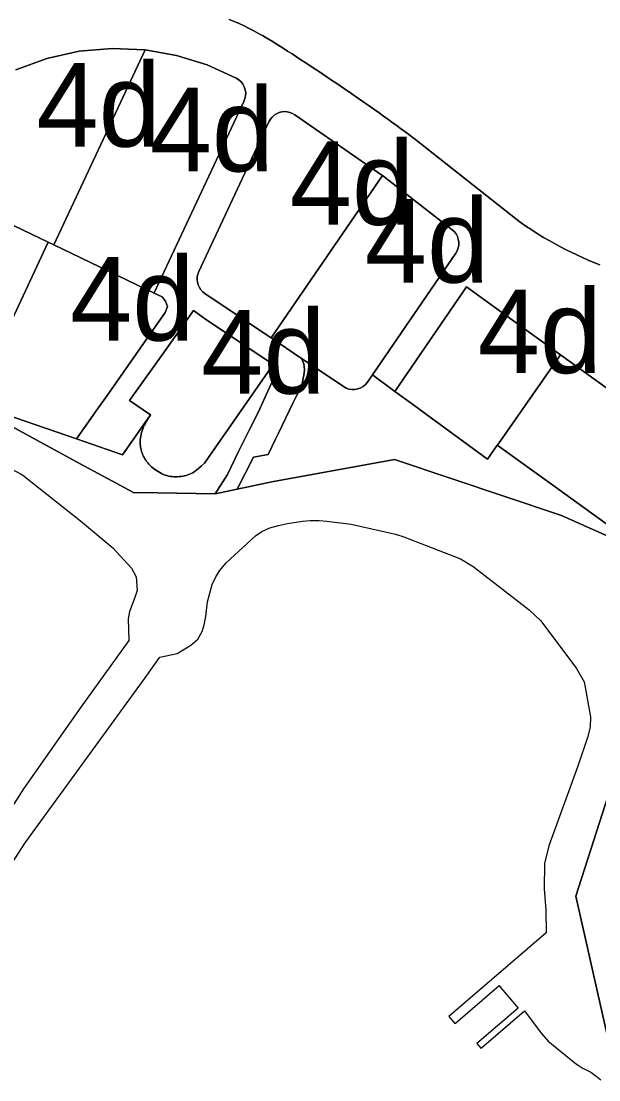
# Model space of a CAD drawing. Extents: x 598968 to 613553, y 4409678 to 4430833.
# Drawn here: x 610049.5 to 610132.5, y 4416323.2 to 4416475.2 of the extents above; entities that cross this region are included whole.
import ezdxf

# ---------------------------------------------------------------- set-up
doc = ezdxf.new("R2010")
doc.units = 0
for name, color, linetype in [('1', 7, 'Continuous'), ('4d. Sector de consolidació - ANNEX III A', 7, 'Continuous'), ('Sòl Rústic Protegit - Alt Nivell de Protecció', 7, 'Continuous')]:
    doc.layers.add(name, color=color, linetype=linetype)

msp = doc.modelspace()

# ---------------------------------------------------------------- linework, layer by layer
at = {"layer": '1'}
for points in [[(610132.5926, 4416440.231), (610131.7561, 4416440.558), (610130.9254, 4416440.8996), (610130.1009, 4416441.2557), (610129.2826, 4416441.6261), (610128.4711, 4416442.0109), (610127.6663, 4416442.4098), (610126.8687, 4416442.8228), (610126.0785, 4416443.2498), (610125.2959, 4416443.6904), (610124.5211, 4416444.1448), (610123.7544, 4416444.6125), (610122.996, 4416445.0938), (610122.4228, 4416445.4719), (610122.2463, 4416445.5883), (610121.5053, 4416446.0957), (610120.7732, 4416446.6162), (610120.7224, 4416446.6563), (610105.9141, 4416458.3593), (610105.7883, 4416458.4555), (610105.1806, 4416458.9042), (610104.5718, 4416459.3515), (610103.962, 4416459.7974), (610103.3511, 4416460.2418), (610102.7391, 4416460.6848), (610102.1262, 4416461.1264), (610101.5123, 4416461.5666), (610100.8973, 4416462.0053), (610100.2812, 4416462.4426), (610099.6642, 4416462.8784), (610099.0461, 4416463.3127), (610098.427, 4416463.7457), (610097.8069, 4416464.1773), (610097.1858, 4416464.6074), (610096.5674, 4416465.0334), (610096.5637, 4416465.036), (610095.9406, 4416465.4631), (610095.3165, 4416465.8888), (610094.6914, 4416466.313), (610094.0654, 4416466.7359), (610093.4384, 4416467.1572), (610092.8103, 4416467.5771), (610092.1813, 4416467.9955), (610091.5514, 4416468.4123), (610090.9205, 4416468.8278), (610090.2885, 4416469.2419), (610089.6556, 4416469.6544), (610089.0218, 4416470.0655), (610088.387, 4416470.475), (610087.7512, 4416470.883), (610087.1145, 4416471.2896), (610086.4768, 4416471.6947), (610086.4709, 4416471.6985), (610085.4143, 4416472.3697), (610085.3286, 4416472.4235), (610084.261, 4416473.055), (610084.1643, 4416473.1121), (610084.0897, 4416473.153), (610083.057, 4416473.7192), (610082.978, 4416473.7625), (610082.8836, 4416473.8104), (610081.8253, 4416474.3474), (610081.7713, 4416474.3742), (610080.5772, 4416474.9334), (610080.5461, 4416474.9475), (610079.374, 4416475.4502)], [(610048.7271, 4416468.1827), (610053.1786, 4416469.8208), (610057.807, 4416470.8587), (610062.5317, 4416471.2787), (610067.2708, 4416471.0733), (610071.7985, 4416470.2809), (610076.1884, 4416468.9175), (610080.3685, 4416467.0053), (610080.7357, 4416466.775), (610081.0577, 4416466.4849), (610081.3247, 4416466.1435), (610081.5293, 4416465.7612), (610081.663, 4416465.3533), (610081.6641, 4416465.3493), (610081.7255, 4416464.9245), (610081.7259, 4416464.9203), (610081.713, 4416464.4914), (610081.7126, 4416464.4872), (610081.626, 4416464.0668), (610081.6249, 4416464.0628), (610081.4659, 4416463.6596), (610068.5903, 4416436.1685), (610068.5894, 4416436.1646), (610069.7499, 4416435.6089), (610070.2116, 4416435.0072), (610070.4966, 4416434.2461), (610070.1788, 4416433.3888), (610062.0485, 4416421.8017), (610060.2633, 4416419.2573), (610059.1597, 4416417.6846), (610059.1538, 4416417.6761), (610057.4463, 4416415.2424), (610057.4303, 4416415.2193), (610057.4388, 4416415.2164), (610064.0459, 4416412.9466), (610065.9489, 4416415.6585), (610068.0516, 4416418.6548), (610068.0713, 4416418.686), (610065.0359, 4416420.7305), (610065.037, 4416420.7341), (610070.691, 4416428.6515), (610074.2161, 4416433.6506), (610075.9486, 4416432.4309), (610085.6497, 4416425.9107), (610085.7833, 4416425.4789), (610085.7844, 4416425.475), (610085.8597, 4416425.1456), (610085.8605, 4416425.1414), (610085.9506, 4416424.6063), (610085.9512, 4416424.6021), (610085.9553, 4416424.563), (610085.9556, 4416424.5587), (610085.9561, 4416424.5193), (610085.956, 4416424.515), (610085.9449, 4416424.4058), (610085.9443, 4416424.4016), (610085.919, 4416424.2947), (610085.9178, 4416424.2907), (610085.7703, 4416423.9108), (610085.5785, 4416423.5246), (610085.3799, 4416423.1254), (610084.434, 4416421.0414), (610083.5044, 4416418.995), (610082.1885, 4416416.3769), (610080.7028, 4416413.4366), (610079.1172, 4416410.1236), (610077.3251, 4416407.3391), (610077.3219, 4416407.3341), (610080.5055, 4416408.0181), (610082.834, 4416412.6052), (610084.974, 4416412.9792), (610086.0267, 4416415.2018), (610086.4306, 4416416.0416), (610088.5669, 4416420.4632), (610088.9726, 4416421.2925), (610089.5309, 4416422.43), (610089.7286, 4416422.8909), (610089.7299, 4416422.8947), (610089.8829, 4416423.3681), (610089.8838, 4416423.3722), (610090.1338, 4416424.6452), (610090.1343, 4416424.6494), (610090.1647, 4416425.1323), (610090.1647, 4416425.1366), (610090.1379, 4416425.6197), (610090.1373, 4416425.6239), (610090.0664, 4416425.9911), (610090.0653, 4416425.995), (610089.9386, 4416426.3471), (610089.7207, 4416426.7883), (610085.3747, 4416429.7099), (610085.2972, 4416429.7617), (610075.866, 4416436.1012), (610075.5579, 4416436.3455), (610075.292, 4416436.6351), (610075.0747, 4416436.9629), (610074.9121, 4416437.3208), (610074.9108, 4416437.3247), (610074.8069, 4416437.6996), (610074.8062, 4416437.7037), (610074.7623, 4416438.0902), (610074.7622, 4416438.0945), (610074.7795, 4416438.483), (610074.7801, 4416438.4872), (610074.8581, 4416438.8683), (610074.8592, 4416438.8722), (610074.9966, 4416439.2363), (610085.0714, 4416460.7482), (610085.2679, 4416461.0972), (610085.5175, 4416461.4103), (610085.8139, 4416461.6795), (610086.1494, 4416461.8981), (610086.5155, 4416462.0603), (610086.9027, 4416462.1622), (610087.3012, 4416462.2009), (610087.7008, 4416462.1754), (610088.0913, 4416462.0866), (610088.4626, 4416461.9366), (610088.8052, 4416461.7293), (610101.2968, 4416453.0907), (610101.3408, 4416453.0576), (610101.3711, 4416453.0343), (610111.3749, 4416445.2573), (610111.6832, 4416444.9731), (610111.9397, 4416444.6414), (610112.1375, 4416444.2716), (610112.269, 4416443.8778), (610112.2701, 4416443.8738), (610112.3338, 4416443.4638), (610112.3343, 4416443.4596), (610112.3288, 4416443.0447), (610112.3284, 4416443.0404), (610112.2536, 4416442.6322), (610112.2526, 4416442.6282), (610112.1096, 4416442.2341), (610111.9023, 4416441.8696), (610099.9267, 4416424.4093), (610099.9255, 4416424.4058), (610103.1506, 4416422.0476), (610103.1558, 4416422.0437), (610113.4383, 4416437.0372), (610118.3088, 4416433.533), (610126.9615, 4416427.307), (610147.4614, 4416412.5563)], [(610042.8139, 4416419.8661), (610057.9495, 4416411.6596), (610061.8607, 4416409.539), (610065.4982, 4416407.5666), (610065.5394, 4416407.5436), (610069.1031, 4416407.4804), (610077.3187, 4416407.3343), (610077.3219, 4416407.3341), (610077.3251, 4416407.3391), (610079.1172, 4416410.1236), (610080.7028, 4416413.4366), (610082.1885, 4416416.3769), (610083.5044, 4416418.995), (610084.434, 4416421.0414), (610085.3799, 4416423.1254), (610085.5785, 4416423.5246), (610085.7703, 4416423.9108), (610085.9178, 4416424.2907), (610085.919, 4416424.2947), (610085.9443, 4416424.4016), (610085.9449, 4416424.4058), (610085.956, 4416424.515), (610085.9561, 4416424.5193), (610085.9556, 4416424.5587), (610085.9553, 4416424.563), (610085.9512, 4416424.6021), (610085.9506, 4416424.6063), (610085.8605, 4416425.1414), (610085.8597, 4416425.1456), (610085.7844, 4416425.475), (610085.7833, 4416425.4789), (610085.6497, 4416425.9107), (610075.834, 4416411.7508), (610075.3956, 4416411.3423), (610075.0147, 4416411.009), (610074.6823, 4416410.7414), (610074.389, 4416410.5301), (610074.1258, 4416410.3656), (610073.8834, 4416410.2384), (610073.6526, 4416410.139), (610073.4242, 4416410.0579), (610073.1908, 4416409.9874), (610072.9515, 4416409.9263), (610072.7071, 4416409.8752), (610072.4586, 4416409.8348), (610072.2067, 4416409.8055), (610071.9524, 4416409.788), (610071.6965, 4416409.7828), (610071.4397, 4416409.7906), (610071.183, 4416409.8119), (610070.9265, 4416409.8471), (610070.6704, 4416409.8968), (610070.415, 4416409.9614), (610070.1604, 4416410.0413), (610069.9068, 4416410.1371), (610069.6543, 4416410.2491), (610069.4032, 4416410.3779), (610069.154, 4416410.5233), (610068.9087, 4416410.6833), (610068.6696, 4416410.8553), (610068.439, 4416411.0364), (610068.2193, 4416411.2242), (610068.0128, 4416411.416), (610067.8218, 4416411.609), (610067.6487, 4416411.8007), (610067.4951, 4416411.9889), (610067.3598, 4416412.174), (610067.2409, 4416412.3569), (610067.1365, 4416412.5385), (610067.0446, 4416412.7196), (610066.9635, 4416412.9011), (610066.8912, 4416413.084), (610066.8257, 4416413.2691), (610066.7657, 4416413.4573), (610066.7116, 4416413.6492), (610066.6643, 4416413.8453), (610066.6247, 4416414.0462), (610066.5939, 4416414.2524), (610066.5726, 4416414.4646), (610066.5619, 4416414.6833), (610066.5626, 4416414.909), (610066.5757, 4416415.1422), (610066.6017, 4416415.3825), (610066.6414, 4416415.6295), (610066.6953, 4416415.8826), (610066.764, 4416416.1414), (610066.8481, 4416416.4055), (610066.9483, 4416416.6743), (610067.0651, 4416416.9473), (610067.198, 4416417.2231), (610067.3418, 4416417.4958), (610067.49, 4416417.7587), (610067.6362, 4416418.0048), (610067.7741, 4416418.2274), (610067.8971, 4416418.4195), (610067.9988, 4416418.5746), (610068.0516, 4416418.6548), (610065.9489, 4416415.6585), (610064.0459, 4416412.9466), (610057.4388, 4416415.2164), (610057.4303, 4416415.2193), (610042.6059, 4416420.3119)], [(610139.4965, 4416398.7178), (610125.304, 4416408.945), (610122.7757, 4416410.767), (610117.9991, 4416414.2089), (610117.872, 4416414.3006), (610116.4722, 4416412.2976), (610107.7032, 4416418.71), (610105.6645, 4416420.2008), (610103.1523, 4416422.0379), (610103.1558, 4416422.0437), (610103.1506, 4416422.0476), (610099.9255, 4416424.4058), (610099.2254, 4416423.3843), (610098.9504, 4416423.0496), (610098.6217, 4416422.7674), (610098.2492, 4416422.5462), (610097.8442, 4416422.3926), (610097.4187, 4416422.3113), (610096.9856, 4416422.3046), (610096.5578, 4416422.3728), (610096.1482, 4416422.5138), (610095.769, 4416422.7233), (610089.8491, 4416426.7027), (610089.7239, 4416426.7862), (610089.7207, 4416426.7883), (610089.9386, 4416426.3471), (610090.0653, 4416425.995), (610090.0664, 4416425.9911), (610090.1373, 4416425.6239), (610090.1379, 4416425.6197), (610090.1647, 4416425.1366), (610090.1647, 4416425.1323), (610090.1343, 4416424.6494), (610090.1338, 4416424.6452), (610089.8838, 4416423.3722), (610089.8829, 4416423.3681), (610089.7299, 4416422.8947), (610089.7286, 4416422.8909), (610089.5309, 4416422.43), (610088.9726, 4416421.2925), (610088.5669, 4416420.4632), (610086.4306, 4416416.0416), (610086.0267, 4416415.2018), (610084.974, 4416412.9792), (610082.834, 4416412.6052), (610080.5055, 4416408.0181), (610085.4692, 4416409.0839), (610103.0921, 4416412.2542), (610127.1088, 4416404.2158), (610138.6786, 4416399.045)], [(610138.6786, 4416399.045), (610127.1088, 4416404.2158), (610103.0921, 4416412.2542), (610085.4692, 4416409.0839), (610080.5055, 4416408.0181), (610077.3219, 4416407.3341), (610077.3187, 4416407.3343), (610069.1031, 4416407.4804), (610065.5394, 4416407.5436), (610065.4982, 4416407.5666), (610061.8607, 4416409.539), (610057.9495, 4416411.6596), (610042.8139, 4416419.8661)], [(610042.9693, 4416413.6144), (610049.4992, 4416410.1748), (610049.701, 4416410.0154), (610057.999, 4416403.4652), (610062.649, 4416399.6054), (610065.3189, 4416396.6556), (610065.9789, 4416395.4457), (610066.1189, 4416393.4658), (610065.8089, 4416392.4658), (610065.049, 4416390.4258), (610064.849, 4416389.3758), (610064.959, 4416386.266), (610058.0492, 4416376.736), (610049.8194, 4416365.016), (610046.3995, 4416359.746)], [(610046.6296, 4416351.9562), (610050.0395, 4416357.2462), (610059.7492, 4416370.6062), (610067.3089, 4416380.9162), (610069.3989, 4416383.8862), (610071.8788, 4416384.4262), (610073.8588, 4416385.6062), (610074.8587, 4416386.4962), (610075.4687, 4416387.5562), (610075.7587, 4416388.5362), (610075.9987, 4416389.7262), (610076.2186, 4416391.8362), (610076.9286, 4416394.3062), (610077.4286, 4416395.4261), (610078.0287, 4416396.3161), (610078.9386, 4416397.4161), (610083.1284, 4416401.3162), (610084.0284, 4416401.9362), (610085.2184, 4416402.4762), (610086.4284, 4416402.8162), (610087.7384, 4416403.0562), (610089.8683, 4416403.3964), (610090.9882, 4416403.5064), (610092.2583, 4416403.5064), (610093.3882, 4416403.4264), (610096.8882, 4416402.9866), (610103.248, 4416401.5468), (610104.448, 4416401.1869), (610112.5778, 4416398.0072), (610114.4178, 4416396.9174), (610114.6118, 4416396.7667), (610122.4377, 4416390.6878), (610124.0976, 4416389.0979), (610129.2575, 4416382.2683), (610130.3474, 4416380.3584), (610131.2475, 4416375.3486), (610131.1975, 4416373.8286), (610130.8375, 4416372.3486), (610129.4576, 4416368.2486), (610125.2477, 4416356.8288), (610124.6678, 4416354.2889), (610124.6178, 4416350.649), (610124.8478, 4416347.6191), (610124.8778, 4416344.3092), (610110.9082, 4416332.329), (610111.7882, 4416331.299), (610111.8682, 4416331.3676), (610118.138, 4416336.7392), (610118.3977, 4416336.4352), (610120.8879, 4416333.5194), (610114.9381, 4416328.4192), (610115.5081, 4416327.7593), (610115.5835, 4416327.8239), (610121.7679, 4416333.1194), (610122.0103, 4416332.8005), (610124.2378, 4416329.8696), (610125.1879, 4416328.7496), (610129.2578, 4416325.4898), (610129.4871, 4416325.3346), (610130.1952, 4416324.8552), (610130.2178, 4416324.8399), (610130.245, 4416324.8263), (610131.2977, 4416324.3), (610132.0759, 4416323.7406), (610132.1714, 4416323.672), (610132.2577, 4416323.61), (610132.7289, 4416323.2222)], [(610133.5819, 4416329.853), (610129.1522, 4416349.6014), (610137.1847, 4416374.6026)], [(610137.1847, 4416374.6026), (610129.1522, 4416349.6014), (610133.5819, 4416329.853)]]:
    msp.add_lwpolyline(points, dxfattribs=at)
msp.add_lwpolyline([(610053.359, 4416443.4559), (610043.3586, 4416448.243), (610032.3247, 4416425.1309), (610036.7302, 4416423.066), (610038.425, 4416422.2716), (610042.5195, 4416420.3524)], close=True, dxfattribs=at)
at = {"layer": '4d. Sector de consolidació - ANNEX III A'}
msp.add_lwpolyline([(610043.3586, 4416448.243), (610053.359, 4416443.4559), (610054.1582, 4416443.0733), (610067.2708, 4416471.0733), (610062.5317, 4416471.2787), (610057.807, 4416470.8587), (610053.1786, 4416469.8208), (610048.7271, 4416468.1827)], dxfattribs=at)
for points in [[(610068.5894, 4416436.1646), (610068.5903, 4416436.1685), (610081.4659, 4416463.6596), (610081.6249, 4416464.0628), (610081.626, 4416464.0668), (610081.7126, 4416464.4872), (610081.713, 4416464.4914), (610081.7259, 4416464.9203), (610081.7255, 4416464.9245), (610081.6641, 4416465.3493), (610081.663, 4416465.3533), (610081.5293, 4416465.7612), (610081.3247, 4416466.1435), (610081.0577, 4416466.4849), (610080.7357, 4416466.775), (610080.3685, 4416467.0053), (610076.1884, 4416468.9175), (610071.7985, 4416470.2809), (610067.2708, 4416471.0733), (610054.1582, 4416443.0733)], [(610101.3711, 4416453.0343), (610101.3408, 4416453.0576), (610101.2968, 4416453.0907), (610088.8052, 4416461.7293), (610088.4626, 4416461.9366), (610088.0913, 4416462.0866), (610087.7008, 4416462.1754), (610087.3012, 4416462.2009), (610086.9027, 4416462.1622), (610086.5155, 4416462.0603), (610086.1494, 4416461.8981), (610085.8139, 4416461.6795), (610085.5175, 4416461.4103), (610085.2679, 4416461.0972), (610085.0714, 4416460.7482), (610074.9966, 4416439.2363), (610074.8592, 4416438.8722), (610074.8581, 4416438.8683), (610074.7801, 4416438.4872), (610074.7795, 4416438.483), (610074.7622, 4416438.0945), (610074.7623, 4416438.0902), (610074.8062, 4416437.7037), (610074.8069, 4416437.6996), (610074.9108, 4416437.3247), (610074.9121, 4416437.3208), (610075.0747, 4416436.9629), (610075.292, 4416436.6351), (610075.5579, 4416436.3455), (610075.866, 4416436.1012), (610085.2972, 4416429.7617), (610085.3747, 4416429.7099), (610085.3757, 4416429.7135)], [(610099.9255, 4416424.4058), (610099.9267, 4416424.4093), (610111.9023, 4416441.8696), (610112.1096, 4416442.2341), (610112.2526, 4416442.6282), (610112.2536, 4416442.6322), (610112.3284, 4416443.0404), (610112.3288, 4416443.0447), (610112.3343, 4416443.4596), (610112.3338, 4416443.4638), (610112.2701, 4416443.8738), (610112.269, 4416443.8778), (610112.1375, 4416444.2716), (610111.9397, 4416444.6414), (610111.6832, 4416444.9731), (610111.3749, 4416445.2573), (610101.3711, 4416453.0343), (610085.3757, 4416429.7135), (610085.3747, 4416429.7099), (610089.7207, 4416426.7883), (610089.7239, 4416426.7862), (610089.8491, 4416426.7027), (610095.769, 4416422.7233), (610096.1482, 4416422.5138), (610096.5578, 4416422.3728), (610096.9856, 4416422.3046), (610097.4187, 4416422.3113), (610097.8442, 4416422.3926), (610098.2492, 4416422.5462), (610098.6217, 4416422.7674), (610098.9504, 4416423.0496), (610099.2254, 4416423.3843)], [(610054.1582, 4416443.0733), (610053.359, 4416443.4559), (610042.5195, 4416420.3524), (610042.6059, 4416420.3119), (610057.4303, 4416415.2193), (610057.4463, 4416415.2424), (610059.1538, 4416417.6761), (610059.1597, 4416417.6846), (610060.2633, 4416419.2573), (610062.0485, 4416421.8017), (610070.1788, 4416433.3888), (610070.4966, 4416434.2461), (610070.2116, 4416435.0072), (610069.7499, 4416435.6089), (610068.5894, 4416436.1646)], [(610126.9615, 4416427.307), (610118.3088, 4416433.533), (610113.4383, 4416437.0372), (610103.1558, 4416422.0437), (610103.1523, 4416422.0379), (610105.6645, 4416420.2008), (610107.7032, 4416418.71), (610116.4722, 4416412.2976), (610117.872, 4416414.3006), (610117.8759, 4416414.3062)], [(610085.6497, 4416425.9107), (610075.9486, 4416432.4309), (610074.2161, 4416433.6506), (610070.691, 4416428.6515), (610065.037, 4416420.7341), (610065.0359, 4416420.7305), (610068.0713, 4416418.686), (610068.0516, 4416418.6548), (610067.9988, 4416418.5746), (610067.8971, 4416418.4195), (610067.7741, 4416418.2274), (610067.6362, 4416418.0048), (610067.49, 4416417.7587), (610067.3418, 4416417.4958), (610067.198, 4416417.2231), (610067.0651, 4416416.9473), (610066.9483, 4416416.6743), (610066.8481, 4416416.4055), (610066.764, 4416416.1414), (610066.6953, 4416415.8826), (610066.6414, 4416415.6295), (610066.6017, 4416415.3825), (610066.5757, 4416415.1422), (610066.5626, 4416414.909), (610066.5619, 4416414.6833), (610066.5726, 4416414.4646), (610066.5939, 4416414.2524), (610066.6247, 4416414.0462), (610066.6643, 4416413.8453), (610066.7116, 4416413.6492), (610066.7657, 4416413.4573), (610066.8257, 4416413.2691), (610066.8912, 4416413.084), (610066.9635, 4416412.9011), (610067.0446, 4416412.7196), (610067.1365, 4416412.5385), (610067.2409, 4416412.3569), (610067.3598, 4416412.174), (610067.4951, 4416411.9889), (610067.6487, 4416411.8007), (610067.8218, 4416411.609), (610068.0128, 4416411.416), (610068.2193, 4416411.2242), (610068.439, 4416411.0364), (610068.6696, 4416410.8553), (610068.9087, 4416410.6833), (610069.154, 4416410.5233), (610069.4032, 4416410.3779), (610069.6543, 4416410.2491), (610069.9068, 4416410.1371), (610070.1604, 4416410.0413), (610070.415, 4416409.9614), (610070.6704, 4416409.8968), (610070.9265, 4416409.8471), (610071.183, 4416409.8119), (610071.4397, 4416409.7906), (610071.6965, 4416409.7828), (610071.9524, 4416409.788), (610072.2067, 4416409.8055), (610072.4586, 4416409.8348), (610072.7071, 4416409.8752), (610072.9515, 4416409.9263), (610073.1908, 4416409.9874), (610073.4242, 4416410.0579), (610073.6526, 4416410.139), (610073.8834, 4416410.2384), (610074.1258, 4416410.3656), (610074.389, 4416410.5301), (610074.6823, 4416410.7414), (610075.0147, 4416411.009), (610075.3956, 4416411.3423), (610075.834, 4416411.7508)], [(610139.5036, 4416398.7324), (610139.5047, 4416398.7362), (610147.4614, 4416412.5563), (610126.9615, 4416427.307), (610117.8759, 4416414.3062), (610117.872, 4416414.3006), (610117.9991, 4416414.2089), (610122.7757, 4416410.767), (610125.304, 4416408.945), (610139.4965, 4416398.7178)]]:
    msp.add_lwpolyline(points, close=True, dxfattribs=at)
at = {"layer": 'Sòl Rústic Protegit - Alt Nivell de Protecció'}
msp.add_lwpolyline([(610079.374, 4416475.4502), (610080.5461, 4416474.9475), (610080.5772, 4416474.9334), (610081.7713, 4416474.3742), (610081.8253, 4416474.3474), (610082.8836, 4416473.8104), (610082.978, 4416473.7625), (610083.057, 4416473.7192), (610084.0897, 4416473.153), (610084.1643, 4416473.1121), (610084.261, 4416473.055), (610085.3286, 4416472.4235), (610085.4143, 4416472.3697), (610086.4709, 4416471.6985), (610086.4768, 4416471.6947), (610087.1145, 4416471.2896), (610087.7512, 4416470.883), (610088.387, 4416470.475), (610089.0218, 4416470.0655), (610089.6556, 4416469.6544), (610090.2885, 4416469.2419), (610090.9205, 4416468.8278), (610091.5514, 4416468.4123), (610092.1813, 4416467.9955), (610092.8103, 4416467.5771), (610093.4384, 4416467.1572), (610094.0654, 4416466.7359), (610094.6914, 4416466.313), (610095.3165, 4416465.8888), (610095.9406, 4416465.4631), (610096.5637, 4416465.036), (610096.5674, 4416465.0334), (610097.1858, 4416464.6074), (610097.8069, 4416464.1773), (610098.427, 4416463.7457), (610099.0461, 4416463.3127), (610099.6642, 4416462.8784), (610100.2812, 4416462.4426), (610100.8973, 4416462.0053), (610101.5123, 4416461.5666), (610102.1262, 4416461.1264), (610102.7391, 4416460.6848), (610103.3511, 4416460.2418), (610103.962, 4416459.7974), (610104.5718, 4416459.3515), (610105.1806, 4416458.9042), (610105.7883, 4416458.4555), (610105.9141, 4416458.3593), (610120.7224, 4416446.6563), (610120.7732, 4416446.6162), (610121.5053, 4416446.0957), (610122.2463, 4416445.5883), (610122.4228, 4416445.4719), (610122.996, 4416445.0938), (610123.7544, 4416444.6125), (610124.5211, 4416444.1448), (610125.2959, 4416443.6904), (610126.0785, 4416443.2498), (610126.8687, 4416442.8228), (610127.6663, 4416442.4098), (610128.4711, 4416442.0109), (610129.2826, 4416441.6261), (610130.1009, 4416441.2557), (610130.9254, 4416440.8996), (610131.7561, 4416440.558), (610132.5926, 4416440.231)], dxfattribs=at)

# ---------------------------------------------------------------- texts
at = {"layer": '4d. Sector de consolidació - ANNEX III A'}
for p in [(610051.6855, 4416457.176), (610067.9421, 4416453.619), (610088.0666, 4416445.9554), (610098.8545, 4416437.6694), (610056.5081, 4416429.3376), (610115.0569, 4416424.6674), (610075.3428, 4416421.7167)]:
    msp.add_text('4d', height=12, dxfattribs=at).set_placement(p)

doc.saveas('drawing.dxf')
